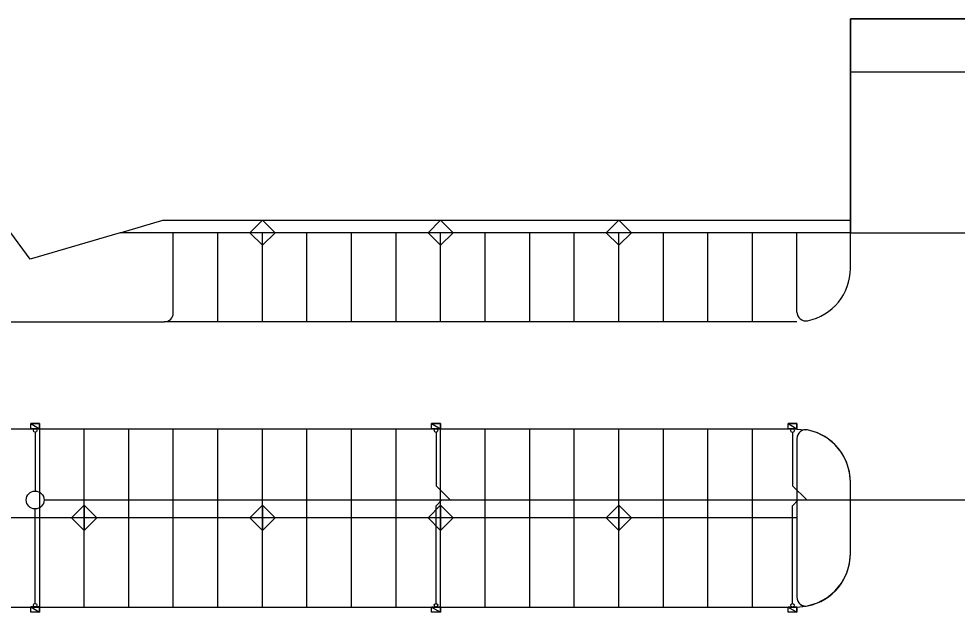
# Model space of a CAD drawing. Extents: x -264205 to -263659, y -1242401 to -1242060.
# Drawn here: x -264178.2 to -264125.6, y -1242212.8 to -1242179.5 of the extents above; entities that cross this region are included whole.
import ezdxf

# ---------------------------------------------------------------- set-up
doc = ezdxf.new("R2010")
doc.units = 0
for name, color, linetype in [('OBRUBNIKY_KOMUNIKACIE_PROJEKT', 7, 'Continuous'), ('SITUACIA_DSP_2D', 7, 'Continuous'), ('TDZ_VODOROVNE_PROJEKT', 7, 'Continuous')]:
    doc.layers.add(name, color=color, linetype=linetype)

msp = doc.modelspace()

# ---------------------------------------------------------------- linework, layer by layer
at = {"layer": 'OBRUBNIKY_KOMUNIKACIE_PROJEKT'}
for p, q in [((-263959.468, -1242179.482), (-264131.568, -1242179.482)), ((-264131.568, -1242193.482), (-264131.568, -1242179.482)), ((-264077.23, -1242179.482), (-264131.568, -1242179.482)), ((-264131.568, -1242179.482), (-264131.568, -1242191.482)), ((-264131.568, -1242179.482), (-263959.468, -1242179.482)), ((-264045.204, -1242182.482), (-264131.568, -1242182.482)), ((-264172.558, -1242191.482), (-264170.162, -1242190.775)), ((-264170.162, -1242190.775), (-264131.568, -1242190.775)), ((-264165.275, -1242191.482), (-264164.568, -1242190.775)), ((-264164.568, -1242190.775), (-264163.861, -1242191.482)), ((-264155.275, -1242191.482), (-264154.568, -1242190.775)), ((-264154.568, -1242190.775), (-264153.861, -1242191.482)), ((-264145.275, -1242191.482), (-264144.568, -1242190.775)), ((-264144.568, -1242190.775), (-264143.861, -1242191.482)), ((-264177.6, -1242192.97), (-264178.679, -1242191.482)), ((-264172.558, -1242191.482), (-264177.6, -1242192.97)), ((-264131.568, -1242191.482), (-264172.558, -1242191.482)), ((-264134.568, -1242191.482), (-264169.568, -1242191.482)), ((-264169.568, -1242195.982), (-264169.568, -1242191.482)), ((-264164.568, -1242192.189), (-264165.275, -1242191.482)), ((-264164.568, -1242192.189), (-264165.275, -1242191.482)), ((-264163.861, -1242191.482), (-264164.568, -1242192.189)), ((-264163.861, -1242191.482), (-264164.568, -1242192.189)), ((-264154.568, -1242192.189), (-264155.275, -1242191.482)), ((-264154.568, -1242192.189), (-264155.275, -1242191.482)), ((-264153.861, -1242191.482), (-264154.568, -1242192.189)), ((-264153.861, -1242191.482), (-264154.568, -1242192.189)), ((-264144.568, -1242192.189), (-264145.275, -1242191.482)), ((-264144.568, -1242192.189), (-264145.275, -1242191.482)), ((-264143.861, -1242191.482), (-264144.568, -1242192.189)), ((-264143.861, -1242191.482), (-264144.568, -1242192.189)), ((-264134.568, -1242195.932), (-264134.568, -1242191.482)), ((-264131.568, -1242191.482), (-264121.275, -1242191.482)), ((-264179.068, -1242196.482), (-264170.068, -1242196.482)), ((-264134.568, -1242196.482), (-264170.068, -1242196.482)), ((-264184.568, -1242202.482), (-264134.568, -1242202.482)), ((-264134.568, -1242202.495), (-264134.068, -1242202.533)), ((-264134.537, -1242202.859), (-264134.56, -1242202.945)), ((-264134.499, -1242202.779), (-264134.537, -1242202.859)), ((-264134.447, -1242202.707), (-264134.499, -1242202.779)), ((-264134.384, -1242202.645), (-264134.447, -1242202.707)), ((-264134.311, -1242202.596), (-264134.384, -1242202.645)), ((-264134.23, -1242202.56), (-264134.311, -1242202.596)), ((-264134.144, -1242202.539), (-264134.23, -1242202.56)), ((-264134.056, -1242202.533), (-264134.144, -1242202.539)), ((-264133.968, -1242202.543), (-264134.056, -1242202.533)), ((-264133.408, -1242202.716), (-264133.968, -1242202.543)), ((-264132.892, -1242202.994), (-264133.408, -1242202.716)), ((-264134.56, -1242202.945), (-264134.568, -1242203.033)), ((-264134.568, -1242203.033), (-264134.568, -1242207.482)), ((-264132.44, -1242203.367), (-264132.892, -1242202.994)), ((-264132.07, -1242203.821), (-264132.44, -1242203.367)), ((-264131.795, -1242204.338), (-264132.07, -1242203.821)), ((-264131.625, -1242204.899), (-264131.795, -1242204.338)), ((-264131.568, -1242205.482), (-264131.625, -1242204.899)), ((-264131.568, -1242209.482), (-264131.568, -1242205.482)), ((-264174.568, -1242206.775), (-264175.275, -1242207.482)), ((-264173.861, -1242207.482), (-264174.568, -1242206.775)), ((-264174.568, -1242206.775), (-264174.568, -1242208.189)), ((-264174.568, -1242208.189), (-264174.568, -1242206.775)), ((-264164.568, -1242206.775), (-264165.275, -1242207.482)), ((-264163.861, -1242207.482), (-264164.568, -1242206.775)), ((-264164.568, -1242206.775), (-264164.568, -1242208.189)), ((-264164.568, -1242208.189), (-264164.568, -1242206.775)), ((-264154.568, -1242206.775), (-264155.275, -1242207.482)), ((-264153.861, -1242207.482), (-264154.568, -1242206.775)), ((-264154.568, -1242206.775), (-264154.568, -1242208.189)), ((-264154.568, -1242208.189), (-264154.568, -1242206.775)), ((-264144.568, -1242206.775), (-264145.275, -1242207.482)), ((-264143.861, -1242207.482), (-264144.568, -1242206.775)), ((-264144.568, -1242206.775), (-264144.568, -1242208.189)), ((-264144.568, -1242208.189), (-264144.568, -1242206.775)), ((-264175.275, -1242207.482), (-264174.568, -1242208.189)), ((-264174.568, -1242208.189), (-264173.861, -1242207.482)), ((-264165.275, -1242207.482), (-264164.568, -1242208.189)), ((-264164.568, -1242208.189), (-264163.861, -1242207.482)), ((-264155.275, -1242207.482), (-264154.568, -1242208.189)), ((-264154.568, -1242208.189), (-264153.861, -1242207.482)), ((-264145.275, -1242207.482), (-264144.568, -1242208.189)), ((-264144.568, -1242208.189), (-264143.861, -1242207.482)), ((-264134.568, -1242207.482), (-264134.568, -1242211.932)), ((-264131.625, -1242210.065), (-264131.568, -1242209.482)), ((-264131.795, -1242210.626), (-264131.625, -1242210.065)), ((-264132.07, -1242211.144), (-264131.795, -1242210.626)), ((-264132.44, -1242211.598), (-264132.07, -1242211.144)), ((-264132.892, -1242211.971), (-264132.44, -1242211.598)), ((-264134.568, -1242211.932), (-264134.56, -1242212.02)), ((-264134.56, -1242212.02), (-264134.537, -1242212.105)), ((-264134.537, -1242212.105), (-264134.499, -1242212.185)), ((-264134.499, -1242212.185), (-264134.447, -1242212.257)), ((-264134.447, -1242212.257), (-264134.384, -1242212.319)), ((-264134.384, -1242212.319), (-264134.311, -1242212.369)), ((-264134.311, -1242212.369), (-264134.23, -1242212.405)), ((-264133.968, -1242212.422), (-264133.408, -1242212.249)), ((-264133.408, -1242212.249), (-264132.892, -1242211.971)), ((-264182.068, -1242212.482), (-264134.568, -1242212.482)), ((-264134.568, -1242212.482), (-264134.068, -1242212.432)), ((-264134.23, -1242212.405), (-264134.144, -1242212.426)), ((-264134.144, -1242212.426), (-264134.056, -1242212.432)), ((-264134.056, -1242212.432), (-264133.968, -1242212.422))]:
    msp.add_line(p, q, dxfattribs=at)
for centre, radius, start, end in [((-264134.568, -1242193.482), 3, 281.537, 0), ((-264170.068, -1242195.982), 0.5, 270, 0), ((-264134.068, -1242195.932), 0.5, 180, 281.537)]:
    msp.add_arc(centre, radius, start, end, dxfattribs=at)
at = {"layer": 'SITUACIA_DSP_2D'}
for p, q in [((-264131.568, -1242193.482), (-264131.568, -1242179.482)), ((-264077.23, -1242179.482), (-264131.568, -1242179.482)), ((-264131.568, -1242179.482), (-264131.568, -1242191.482)), ((-264131.568, -1242179.482), (-263959.468, -1242179.482)), ((-263959.468, -1242179.482), (-264131.568, -1242179.482)), ((-264045.204, -1242182.482), (-264131.568, -1242182.482)), ((-264172.558, -1242191.482), (-264170.162, -1242190.775)), ((-264170.162, -1242190.775), (-264131.568, -1242190.775)), ((-264165.275, -1242191.482), (-264164.568, -1242190.775)), ((-264164.568, -1242190.775), (-264163.861, -1242191.482)), ((-264155.275, -1242191.482), (-264154.568, -1242190.775)), ((-264154.568, -1242190.775), (-264153.861, -1242191.482)), ((-264145.275, -1242191.482), (-264144.568, -1242190.775)), ((-264144.568, -1242190.775), (-264143.861, -1242191.482)), ((-264177.6, -1242192.97), (-264178.679, -1242191.482)), ((-264172.558, -1242191.482), (-264177.6, -1242192.97)), ((-264131.568, -1242191.482), (-264172.558, -1242191.482)), ((-264134.568, -1242191.482), (-264169.568, -1242191.482)), ((-264169.568, -1242195.982), (-264169.568, -1242191.482)), ((-264164.568, -1242192.189), (-264165.275, -1242191.482)), ((-264164.568, -1242192.189), (-264165.275, -1242191.482)), ((-264163.861, -1242191.482), (-264164.568, -1242192.189)), ((-264163.861, -1242191.482), (-264164.568, -1242192.189)), ((-264163.861, -1242191.482), (-264163.861, -1242191.482)), ((-264154.568, -1242192.189), (-264155.275, -1242191.482)), ((-264154.568, -1242192.189), (-264155.275, -1242191.482)), ((-264153.861, -1242191.482), (-264154.568, -1242192.189)), ((-264153.861, -1242191.482), (-264154.568, -1242192.189)), ((-264153.861, -1242191.482), (-264153.861, -1242191.482)), ((-264144.568, -1242192.189), (-264145.275, -1242191.482)), ((-264144.568, -1242192.189), (-264145.275, -1242191.482)), ((-264143.861, -1242191.482), (-264144.568, -1242192.189)), ((-264143.861, -1242191.482), (-264144.568, -1242192.189)), ((-264143.861, -1242191.482), (-264143.861, -1242191.482)), ((-264134.568, -1242195.932), (-264134.568, -1242191.482)), ((-264179.068, -1242196.482), (-264170.068, -1242196.482)), ((-264177.574, -1242202.186), (-264177.074, -1242202.186)), ((-264177.574, -1242202.476), (-264177.574, -1242202.186)), ((-264177.574, -1242202.186), (-264177.074, -1242202.476)), ((-264177.574, -1242202.186), (-264177.074, -1242202.476)), ((-264177.074, -1242202.186), (-264177.574, -1242202.186)), ((-264177.074, -1242202.186), (-264177.074, -1242202.476)), ((-264177.074, -1242202.476), (-264177.074, -1242202.186)), ((-264155.074, -1242202.192), (-264154.574, -1242202.192)), ((-264155.074, -1242202.482), (-264155.074, -1242202.192)), ((-264155.074, -1242202.192), (-264154.574, -1242202.482)), ((-264155.074, -1242202.192), (-264154.574, -1242202.482)), ((-264154.574, -1242202.192), (-264155.074, -1242202.192)), ((-264154.574, -1242202.192), (-264154.574, -1242202.482)), ((-264154.574, -1242202.482), (-264154.574, -1242202.192)), ((-264135.068, -1242202.192), (-264134.568, -1242202.192)), ((-264135.068, -1242202.482), (-264135.068, -1242202.192)), ((-264135.068, -1242202.192), (-264134.568, -1242202.482)), ((-264135.068, -1242202.192), (-264134.568, -1242202.482)), ((-264134.568, -1242202.192), (-264135.068, -1242202.192)), ((-264134.568, -1242202.192), (-264134.568, -1242202.482)), ((-264134.568, -1242202.482), (-264134.568, -1242202.192)), ((-264177.074, -1242202.476), (-264177.574, -1242202.476)), ((-264177.324, -1242202.676), (-264177.324, -1242205.976)), ((-264154.574, -1242202.482), (-264155.074, -1242202.482)), ((-264154.824, -1242202.682), (-264154.824, -1242205.68)), ((-264134.568, -1242202.482), (-264135.068, -1242202.482)), ((-264134.818, -1242202.682), (-264134.818, -1242205.68)), ((-264134.568, -1242203.033), (-264134.568, -1242211.932)), ((-264131.568, -1242209.482), (-264131.568, -1242205.482)), ((-264154.824, -1242205.68), (-264154.029, -1242206.476)), ((-264134.818, -1242205.68), (-264134.023, -1242206.476)), ((-264176.824, -1242206.476), (-264124.354, -1242206.476)), ((-264154.824, -1242206.801), (-264154.499, -1242206.476)), ((-264134.818, -1242206.801), (-264134.493, -1242206.476)), ((-264177.324, -1242212.276), (-264177.324, -1242206.976)), ((-264174.568, -1242206.775), (-264175.275, -1242207.482)), ((-264173.861, -1242207.482), (-264174.568, -1242206.775)), ((-264164.568, -1242206.775), (-264165.275, -1242207.482)), ((-264163.861, -1242207.482), (-264164.568, -1242206.775)), ((-264154.568, -1242206.775), (-264155.275, -1242207.482)), ((-264154.824, -1242212.282), (-264154.824, -1242206.801)), ((-264153.861, -1242207.482), (-264154.568, -1242206.775)), ((-264144.568, -1242206.775), (-264145.275, -1242207.482)), ((-264143.861, -1242207.482), (-264144.568, -1242206.775)), ((-264134.818, -1242212.282), (-264134.818, -1242206.801)), ((-264175.275, -1242207.482), (-264174.568, -1242208.189)), ((-264174.568, -1242208.189), (-264173.861, -1242207.482)), ((-264165.275, -1242207.482), (-264164.568, -1242208.189)), ((-264164.568, -1242208.189), (-264163.861, -1242207.482)), ((-264155.275, -1242207.482), (-264154.568, -1242208.189)), ((-264154.568, -1242208.189), (-264153.861, -1242207.482)), ((-264145.275, -1242207.482), (-264144.568, -1242208.189)), ((-264144.568, -1242208.189), (-264143.861, -1242207.482)), ((-264177.574, -1242212.476), (-264177.074, -1242212.476)), ((-264177.574, -1242212.766), (-264177.574, -1242212.476)), ((-264177.574, -1242212.476), (-264177.074, -1242212.766)), ((-264177.574, -1242212.476), (-264177.074, -1242212.766)), ((-264177.074, -1242212.476), (-264177.574, -1242212.476)), ((-264177.074, -1242212.766), (-264177.574, -1242212.766)), ((-264177.074, -1242212.476), (-264177.074, -1242212.766)), ((-264177.074, -1242212.766), (-264177.074, -1242212.476)), ((-264155.074, -1242212.482), (-264154.574, -1242212.482)), ((-264155.074, -1242212.772), (-264155.074, -1242212.482)), ((-264155.074, -1242212.482), (-264154.574, -1242212.772)), ((-264155.074, -1242212.482), (-264154.574, -1242212.772)), ((-264154.574, -1242212.482), (-264155.074, -1242212.482)), ((-264154.574, -1242212.772), (-264155.074, -1242212.772)), ((-264154.574, -1242212.482), (-264154.574, -1242212.772)), ((-264154.574, -1242212.772), (-264154.574, -1242212.482)), ((-264135.068, -1242212.482), (-264134.568, -1242212.482)), ((-264135.068, -1242212.772), (-264135.068, -1242212.482)), ((-264135.068, -1242212.482), (-264134.568, -1242212.772)), ((-264135.068, -1242212.482), (-264134.568, -1242212.772)), ((-264134.568, -1242212.482), (-264135.068, -1242212.482)), ((-264134.568, -1242212.772), (-264135.068, -1242212.772)), ((-264134.568, -1242212.482), (-264134.568, -1242212.772)), ((-264134.568, -1242212.772), (-264134.568, -1242212.482))]:
    msp.add_line(p, q, dxfattribs=at)
for centre, radius in [((-264177.324, -1242202.576), 0.1), ((-264154.824, -1242202.582), 0.1), ((-264134.818, -1242202.582), 0.1), ((-264177.324, -1242206.476), 0.5), ((-264177.324, -1242212.376), 0.1), ((-264154.824, -1242212.382), 0.1), ((-264134.818, -1242212.382), 0.1)]:
    msp.add_circle(centre, radius, dxfattribs=at)
for centre, radius, start, end in [((-264134.568, -1242193.482), 3, 281.537, 0), ((-264170.068, -1242195.982), 0.5, 270, 0), ((-264134.068, -1242195.932), 0.5, 180, 281.537), ((-264134.068, -1242203.033), 0.5, 78.463, 180), ((-264134.568, -1242205.482), 3, 0, 78.463), ((-264134.568, -1242209.482), 3, 281.537, 0), ((-264134.068, -1242211.932), 0.5, 180, 281.537)]:
    msp.add_arc(centre, radius, start, end, dxfattribs=at)
at = {"layer": 'TDZ_VODOROVNE_PROJEKT'}
for p, q in [((-264167.068, -1242196.482), (-264167.068, -1242191.482)), ((-264164.568, -1242196.482), (-264164.568, -1242191.482)), ((-264162.068, -1242196.482), (-264162.068, -1242191.482)), ((-264159.568, -1242196.482), (-264159.568, -1242191.482)), ((-264157.068, -1242196.482), (-264157.068, -1242191.482)), ((-264154.568, -1242196.482), (-264154.568, -1242191.482)), ((-264152.068, -1242196.482), (-264152.068, -1242191.482)), ((-264149.568, -1242196.482), (-264149.568, -1242191.482)), ((-264147.068, -1242196.482), (-264147.068, -1242191.482)), ((-264144.568, -1242196.482), (-264144.568, -1242191.482)), ((-264142.068, -1242196.482), (-264142.068, -1242191.482)), ((-264139.568, -1242196.482), (-264139.568, -1242191.482)), ((-264137.068, -1242196.482), (-264137.068, -1242191.482)), ((-264177.068, -1242207.482), (-264177.068, -1242202.482)), ((-264174.568, -1242207.482), (-264174.568, -1242202.482)), ((-264172.068, -1242207.482), (-264172.068, -1242202.482)), ((-264169.568, -1242207.482), (-264169.568, -1242202.482)), ((-264167.068, -1242207.482), (-264167.068, -1242202.482)), ((-264164.568, -1242207.482), (-264164.568, -1242202.482)), ((-264162.068, -1242207.482), (-264162.068, -1242202.482)), ((-264159.568, -1242207.482), (-264159.568, -1242202.482)), ((-264157.068, -1242207.482), (-264157.068, -1242202.482)), ((-264154.568, -1242207.482), (-264154.568, -1242202.482)), ((-264152.068, -1242207.482), (-264152.068, -1242202.482)), ((-264149.568, -1242207.482), (-264149.568, -1242202.482)), ((-264147.068, -1242207.482), (-264147.068, -1242202.482)), ((-264144.568, -1242207.482), (-264144.568, -1242202.482)), ((-264142.068, -1242207.482), (-264142.068, -1242202.482)), ((-264139.568, -1242207.482), (-264139.568, -1242202.482)), ((-264137.068, -1242207.482), (-264137.068, -1242202.482)), ((-264134.568, -1242207.482), (-264184.568, -1242207.482)), ((-264177.068, -1242212.482), (-264177.068, -1242207.482)), ((-264134.568, -1242207.482), (-264175.568, -1242207.482)), ((-264174.568, -1242212.482), (-264174.568, -1242207.482)), ((-264172.068, -1242212.482), (-264172.068, -1242207.482)), ((-264169.568, -1242212.482), (-264169.568, -1242207.482)), ((-264167.068, -1242212.482), (-264167.068, -1242207.482)), ((-264164.568, -1242212.482), (-264164.568, -1242207.482)), ((-264162.068, -1242212.482), (-264162.068, -1242207.482)), ((-264159.568, -1242212.482), (-264159.568, -1242207.482)), ((-264157.068, -1242212.482), (-264157.068, -1242207.482)), ((-264154.568, -1242212.482), (-264154.568, -1242207.482)), ((-264152.068, -1242212.482), (-264152.068, -1242207.482)), ((-264149.568, -1242212.482), (-264149.568, -1242207.482)), ((-264147.068, -1242212.482), (-264147.068, -1242207.482)), ((-264144.568, -1242212.482), (-264144.568, -1242207.482)), ((-264142.068, -1242212.482), (-264142.068, -1242207.482)), ((-264139.568, -1242212.482), (-264139.568, -1242207.482)), ((-264137.068, -1242212.482), (-264137.068, -1242207.482))]:
    msp.add_line(p, q, dxfattribs=at)

doc.saveas('drawing.dxf')
